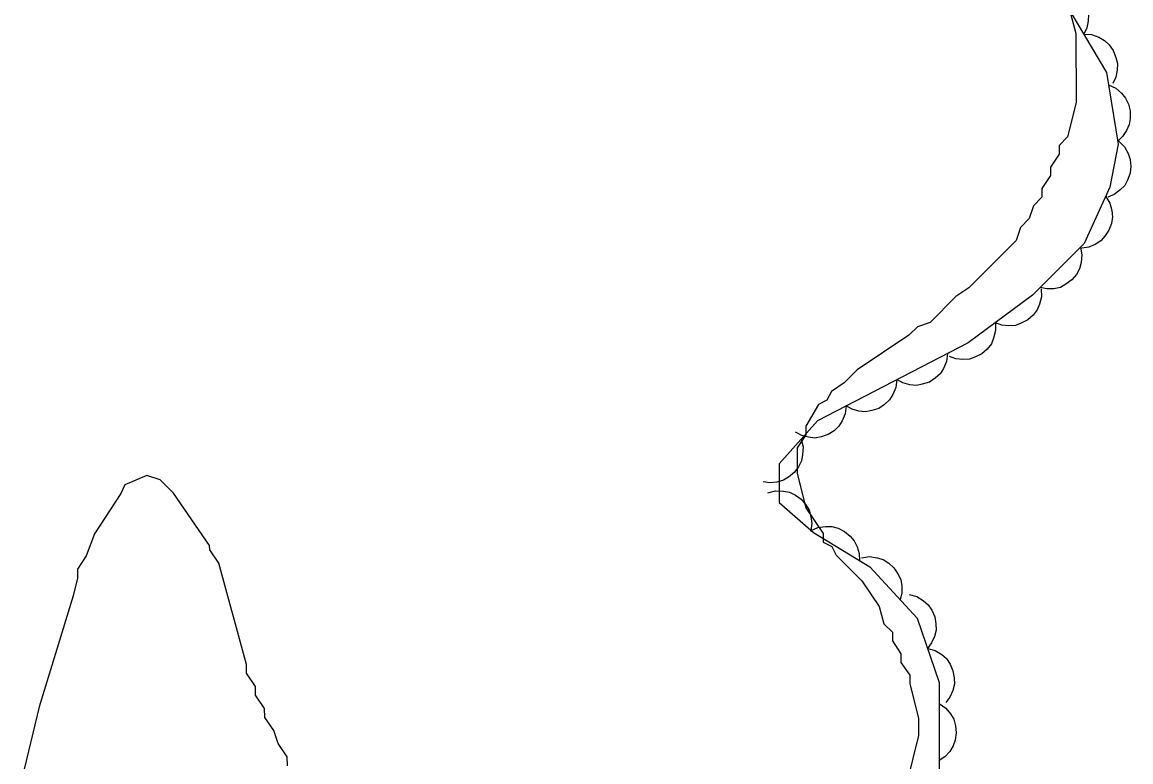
# Model space of a CAD drawing. Extents: x 282461 to 284471, y 5554090 to 5557646.
# Drawn here: x 283826.5 to 283884.8, y 5556780.5 to 5556819.3 of the extents above; entities that cross this region are included whole.
import ezdxf

# ---------------------------------------------------------------- set-up
doc = ezdxf.new("R2010")
doc.units = 0
doc.layers.add('Niveau 1', color=7, linetype='Continuous')
doc.layers.add('Niveau 44', color=7, linetype='Continuous')

msp = doc.modelspace()

# ---------------------------------------------------------------- linework, layer by layer
at = {"layer": 'Niveau 1'}
for points in [[(283880.72, 5556823.04), (283881.86, 5556818.75), (283881.87, 5556815.13), (283881.43, 5556813.32), (283880.98, 5556812.87), (283880.98, 5556812.41), (283880.53, 5556811.73), (283880.53, 5556811.28), (283880.08, 5556810.6), (283880.08, 5556810.15), (283879.63, 5556809.7), (283879.4, 5556809.02), (283878.95, 5556808.56), (283878.72, 5556807.88), (283876.24, 5556805.39), (283875.56, 5556804.93), (283874.21, 5556803.57), (283873.53, 5556803.34), (283873.08, 5556802.89), (283870.36, 5556801.07), (283869.69, 5556800.39), (283869.01, 5556799.93), (283868.78, 5556799.48)], [(283868.78, 5556799.48), (283868.33, 5556799.25), (283867.66, 5556798.12), (283867.66, 5556797.66), (283867.21, 5556796.98), (283867.21, 5556795.63), (283867.67, 5556793.82), (283868.58, 5556792.47), (283868.58, 5556792.02), (283869.03, 5556791.79), (283869.26, 5556791.34), (283870.62, 5556789.99), (283871.53, 5556788.64), (283871.76, 5556787.73), (283872.22, 5556787.28), (283872.22, 5556786.83), (283872.67, 5556786.15), (283872.67, 5556785.7), (283873.13, 5556785.03), (283873.13, 5556784.57), (283873.59, 5556782.77), (283873.59, 5556781.86), (283872.69, 5556778.24)], [(283840.42, 5556780.27), (283840.41, 5556780.74), (283839.94, 5556781.43), (283839.7, 5556782.12), (283839.23, 5556782.81), (283839.22, 5556783.28), (283838.75, 5556783.97), (283838.74, 5556784.43), (283838.27, 5556785.13), (283838.27, 5556785.59), (283836.81, 5556790.91), (283836.34, 5556791.61), (283836.33, 5556791.84), (283834.44, 5556794.6), (283833.74, 5556795.29), (283833.04, 5556795.52), (283831.88, 5556795.04), (283831.66, 5556794.57), (283830.29, 5556792.46), (283829.84, 5556791.3), (283829.38, 5556790.6), (283829.38, 5556790.13), (283829.16, 5556789.2), (283827.37, 5556783.37), (283826.48, 5556779.65)]]:
    msp.add_lwpolyline(points, dxfattribs=at)
at = {"layer": 'Niveau 44'}
for points in [[(283879.28, 5556823.76), (283883.47, 5556816.7), (283884.09, 5556812.93), (283883.65, 5556810.67), (283882.3, 5556807.72), (283879.59, 5556805), (283876.2, 5556802.5), (283868.29, 5556798.4), (283866.26, 5556796.13), (283866.26, 5556794.1), (283868.08, 5556792.52), (283871.03, 5556790.73), (283873.52, 5556788.03), (283874.67, 5556784.64), (283874.68, 5556779.21)], [(283880.75, 5556821.29), (283881.16, 5556821.26), (283881.54, 5556821.12), (283881.84, 5556820.97), (283882.09, 5556820.72), (283882.3, 5556820.42), (283882.44, 5556820.07), (283882.52, 5556819.75), (283882.51, 5556819.4), (283882.43, 5556819.04), (283882.28, 5556818.71)], [(283882.28, 5556818.71), (283882.69, 5556818.69), (283883.07, 5556818.55), (283883.37, 5556818.39), (283883.62, 5556818.15), (283883.83, 5556817.85), (283883.97, 5556817.49), (283884.05, 5556817.17), (283884.04, 5556816.82), (283883.96, 5556816.46), (283883.81, 5556816.13)], [(283883.58, 5556816.05), (283883.96, 5556815.88), (283884.26, 5556815.61), (283884.47, 5556815.36), (283884.62, 5556815.04), (283884.71, 5556814.68), (283884.71, 5556814.29), (283884.67, 5556813.97), (283884.53, 5556813.65), (283884.32, 5556813.34), (283884.06, 5556813.09)], [(283884.12, 5556813.09), (283884.42, 5556812.8), (283884.61, 5556812.44), (283884.72, 5556812.13), (283884.75, 5556811.78), (283884.71, 5556811.41), (283884.57, 5556811.05), (283884.43, 5556810.76), (283884.18, 5556810.51), (283883.88, 5556810.29), (283883.55, 5556810.15)], [(283883.43, 5556810.19), (283883.65, 5556809.83), (283883.75, 5556809.44), (283883.79, 5556809.11), (283883.73, 5556808.76), (283883.6, 5556808.42), (283883.39, 5556808.1), (283883.18, 5556807.85), (283882.88, 5556807.66), (283882.54, 5556807.52), (283882.18, 5556807.46)], [(283882.1, 5556807.52), (283882.18, 5556807.11), (283882.14, 5556806.71), (283882.06, 5556806.38), (283881.89, 5556806.08), (283881.65, 5556805.8), (283881.34, 5556805.58), (283881.05, 5556805.41), (283880.71, 5556805.34), (283880.34, 5556805.33), (283879.98, 5556805.4)], [(283880.04, 5556805.33), (283880.06, 5556804.91), (283879.95, 5556804.52), (283879.83, 5556804.22), (283879.61, 5556803.94), (283879.33, 5556803.7), (283878.99, 5556803.53), (283878.69, 5556803.41), (283878.33, 5556803.39), (283877.97, 5556803.43), (283877.63, 5556803.55)], [(283877.63, 5556803.55), (283877.64, 5556803.14), (283877.54, 5556802.74), (283877.42, 5556802.44), (283877.2, 5556802.16), (283876.92, 5556801.92), (283876.58, 5556801.75), (283876.27, 5556801.63), (283875.92, 5556801.61), (283875.55, 5556801.65), (283875.22, 5556801.77)], [(283875.11, 5556801.94), (283875.06, 5556801.52), (283874.9, 5556801.15), (283874.73, 5556800.87), (283874.47, 5556800.63), (283874.16, 5556800.43), (283873.79, 5556800.32), (283873.48, 5556800.25), (283873.13, 5556800.29), (283872.77, 5556800.39), (283872.45, 5556800.56)], [(283872.45, 5556800.56), (283872.4, 5556800.14), (283872.24, 5556799.77), (283872.07, 5556799.49), (283871.81, 5556799.25), (283871.5, 5556799.05), (283871.13, 5556798.94), (283870.81, 5556798.87), (283870.46, 5556798.91), (283870.11, 5556799.01), (283869.79, 5556799.18)], [(283869.79, 5556799.18), (283869.74, 5556798.76), (283869.58, 5556798.39), (283869.41, 5556798.11), (283869.15, 5556797.87), (283868.84, 5556797.68), (283868.47, 5556797.56), (283868.15, 5556797.49), (283867.8, 5556797.53), (283867.45, 5556797.63), (283867.13, 5556797.8)], [(283867.42, 5556797.43), (283867.52, 5556797.02), (283867.5, 5556796.62), (283867.44, 5556796.29), (283867.28, 5556795.98), (283867.06, 5556795.68), (283866.76, 5556795.44), (283866.49, 5556795.27), (283866.15, 5556795.18), (283865.78, 5556795.14), (283865.42, 5556795.19)], [(283865.68, 5556794.61), (283866.08, 5556794.71), (283866.49, 5556794.7), (283866.81, 5556794.64), (283867.13, 5556794.49), (283867.43, 5556794.27), (283867.67, 5556793.98), (283867.85, 5556793.7), (283867.94, 5556793.37), (283867.98, 5556793), (283867.94, 5556792.64)], [(283867.92, 5556792.62), (283868.3, 5556792.79), (283868.7, 5556792.84), (283869.03, 5556792.85), (283869.37, 5556792.75), (283869.7, 5556792.58), (283869.99, 5556792.33), (283870.21, 5556792.09), (283870.37, 5556791.78), (283870.47, 5556791.42), (283870.49, 5556791.06)], [(283870.6, 5556791.2), (283871.01, 5556791.26), (283871.41, 5556791.2), (283871.73, 5556791.11), (283872.03, 5556790.92), (283872.3, 5556790.67), (283872.51, 5556790.35), (283872.66, 5556790.06), (283872.71, 5556789.72), (283872.71, 5556789.35), (283872.63, 5556788.99)], [(283873.1, 5556789.27), (283873.5, 5556789.16), (283873.84, 5556788.95), (283874.1, 5556788.73), (283874.29, 5556788.44), (283874.44, 5556788.1), (283874.5, 5556787.73), (283874.52, 5556787.4), (283874.43, 5556787.06), (283874.28, 5556786.72), (283874.06, 5556786.43)], [(283874.06, 5556786.43), (283874.46, 5556786.32), (283874.81, 5556786.11), (283875.06, 5556785.9), (283875.25, 5556785.6), (283875.4, 5556785.26), (283875.46, 5556784.89), (283875.48, 5556784.56), (283875.39, 5556784.22), (283875.24, 5556783.88), (283875.02, 5556783.6)], [(283874.67, 5556783.54), (283875.02, 5556783.3), (283875.27, 5556782.99), (283875.45, 5556782.71), (283875.54, 5556782.37), (283875.57, 5556782), (283875.51, 5556781.62), (283875.42, 5556781.31), (283875.23, 5556781.01), (283874.97, 5556780.74), (283874.68, 5556780.54)]]:
    msp.add_lwpolyline(points, dxfattribs=at)

doc.saveas('drawing.dxf')
